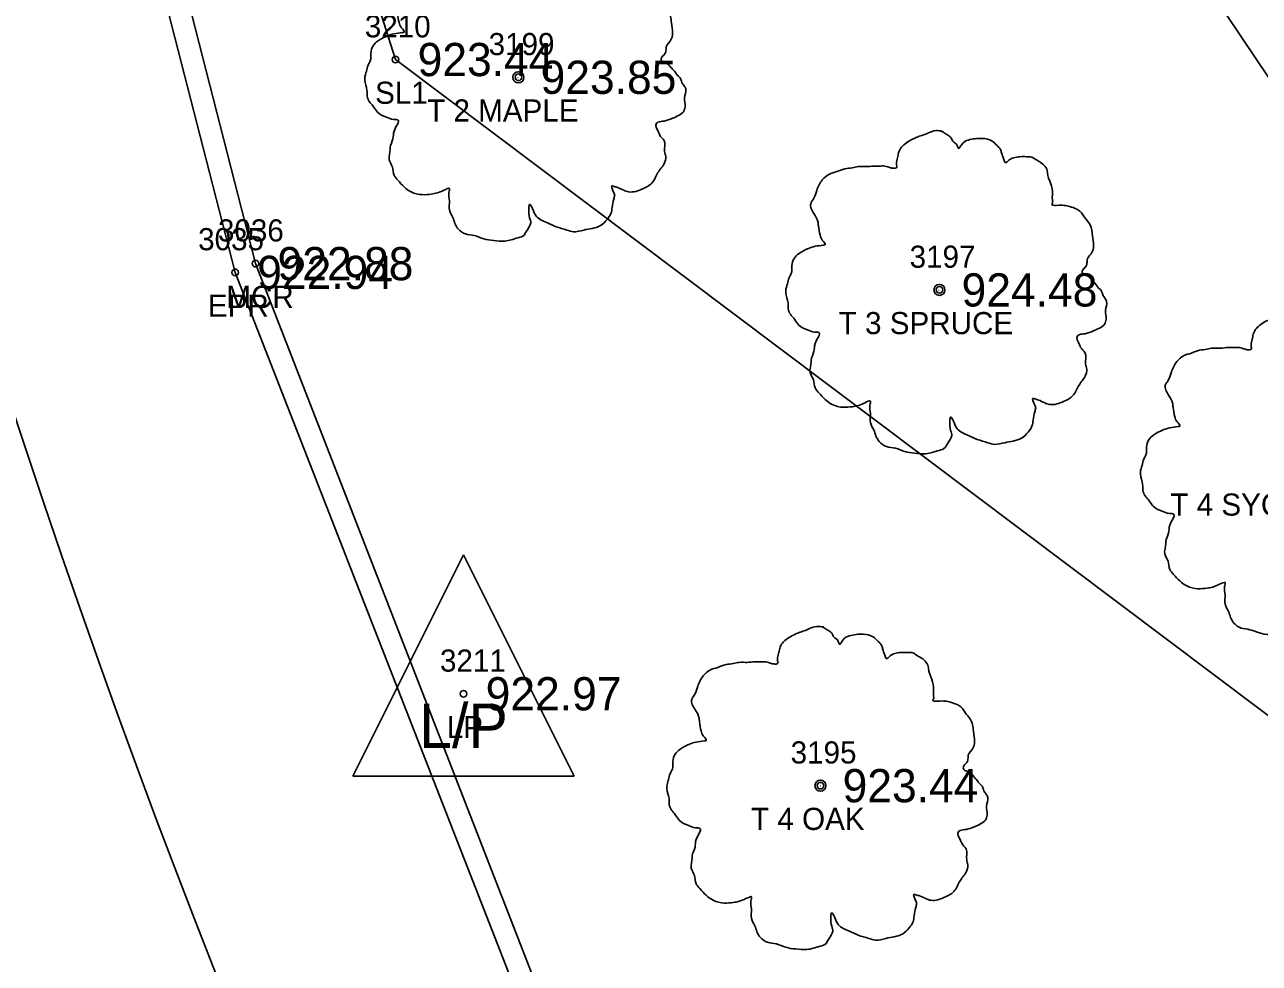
# Model space of a CAD drawing. Extents: x 1575382 to 1578175, y 1099175 to 1101955.
# Drawn here: x 1576830.6 to 1576886.4, y 1101031.9 to 1101074.3 of the extents above; entities that cross this region are included whole.
import ezdxf

# ---------------------------------------------------------------- set-up
doc = ezdxf.new("R2010")
doc.units = 0
for name, color, linetype in [('RD_EX_Conc', 7, 'Continuous'), ('RD_EX_Conc_txCode', 7, 'Continuous'), ('RD_EX_Road', 7, 'Continuous'), ('RD_EX_Road_txCode', 7, 'Continuous'), ('RD_EX_TX_Conc_ELEV', 7, 'Continuous'), ('RD_EX_TX_Road_ELEV', 7, 'Continuous'), ('RD_EX_TX_UT_ELEV', 7, 'Continuous'), ('RD_EX_TX_VEG_ELEV', 7, 'Continuous'), ('RD_EX_UT', 7, 'Continuous'), ('RD_EX_UT_txCode', 7, 'Continuous'), ('RD_EX_VEG', 7, 'Continuous'), ('RD_EX_VEG_txCode', 7, 'Continuous'), ('RD_HC_Cl', 7, 'Continuous'), ('RD_SMD_Locator', 7, 'Continuous')]:
    doc.layers.add(name, color=color, linetype=linetype)

msp = doc.modelspace()

# ---------------------------------------------------------------- linework, layer by layer
at = {"layer": 'RD_EX_Conc'}
msp.add_lwpolyline([(1577061.066, 1100806.234), (1577014.096, 1100833.352), (1576975.058, 1100863.303), (1576939.512, 1100897.242), (1576908.218, 1100933.822), (1576881.099, 1100974.578), (1576859.041, 1101017.292), (1576841.041, 1101063.527), (1576828.933, 1101110.765), (1576816.791, 1101158.901)], dxfattribs=at)
at = {"layer": 'RD_EX_Road'}
msp.add_lwpolyline([(1577060.606, 1100805.432), (1577013.537, 1100832.507), (1576974.41, 1100862.521), (1576938.821, 1100896.441), (1576907.275, 1100933.28), (1576880.287, 1100973.975), (1576858.202, 1101016.828), (1576840.123, 1101063.131), (1576827.927, 1101110.583), (1576815.842, 1101158.489)], dxfattribs=at)
at = {"layer": 'RD_EX_UT'}
for p, q in [((1576845.44, 1101040.373), (1576850.44, 1101050.373)), ((1576850.44, 1101050.373), (1576855.44, 1101040.373)), ((1576845.44, 1101040.373), (1576855.44, 1101040.373))]:
    msp.add_line(p, q, dxfattribs=at)
at = {"layer": 'RD_EX_VEG'}
for points in [[(1576842.661, 1101165.203), (1576856.324, 1101117.296), (1576901.07, 1101050.702), (1576926.345, 1101005.763), (1576957.585, 1100975.469), (1576985.787, 1100943.994), (1577005.951, 1100901.315), (1577049.501, 1100868.209), (1577075.374, 1100845.032), (1577056.225, 1100809.989)], [(1576823.907, 1101161.244), (1576835.181, 1101111.009), (1576847.368, 1101072.746), (1576888.665, 1101041.707), (1576913.762, 1100995.867), (1576945.147, 1100967.302), (1576973.299, 1100933.425), (1576973.63, 1100896.298), (1576975.024, 1100865.506), (1577014.084, 1100835.799), (1577056.225, 1100809.989)]]:
    msp.add_lwpolyline(points, dxfattribs=at)
for centre, radius in [((1576852.921, 1101071.944), 0.25), ((1576852.908, 1101071.925), 0.0001), ((1576871.937, 1101062.34), 0.25), ((1576871.924, 1101062.322), 0.0001), ((1576866.563, 1101039.946), 0.25), ((1576866.55, 1101039.927), 0.0001)]:
    msp.add_circle(centre, radius, dxfattribs=at)
for points in [[(1576853.053, 1101079.111), (1576852.753, 1101079.136), (1576852.428, 1101079.036), (1576852.178, 1101078.936), (1576851.953, 1101078.861), (1576851.729, 1101078.761), (1576851.429, 1101078.587), (1576851.204, 1101078.387), (1576851.079, 1101078.137), (1576851.029, 1101077.912), (1576850.979, 1101077.637), (1576850.979, 1101077.462), (1576850.854, 1101077.437), (1576850.704, 1101077.462), (1576850.454, 1101077.537), (1576850.204, 1101077.537), (1576849.954, 1101077.537), (1576849.604, 1101077.512), (1576849.255, 1101077.512), (1576848.98, 1101077.462), (1576848.655, 1101077.412), (1576848.28, 1101077.287), (1576847.93, 1101077.162), (1576847.63, 1101076.912), (1576847.38, 1101076.438), (1576847.255, 1101076.088), (1576847.106, 1101075.838), (1576847.255, 1101075.388), (1576847.43, 1101075.038), (1576847.455, 1101074.838), (1576847.53, 1101074.413), (1576847.63, 1101074.189), (1576847.755, 1101073.989), (1576847.68, 1101073.964), (1576847.305, 1101073.914), (1576847.006, 1101073.814), (1576846.581, 1101073.589), (1576846.356, 1101073.364), (1576846.256, 1101073.039), (1576846.231, 1101072.689), (1576846.131, 1101072.489), (1576846.056, 1101072.214), (1576846.031, 1101072.139), (1576845.981, 1101071.815), (1576846.081, 1101071.365), (1576846.106, 1101071.015), (1576846.231, 1101070.79), (1576846.381, 1101070.615), (1576846.556, 1101070.365), (1576846.956, 1101070.14), (1576847.28, 1101070.04), (1576847.48, 1101070.015), (1576847.305, 1101069.516), (1576847.255, 1101069.166), (1576847.131, 1101068.766), (1576847.131, 1101068.691), (1576847.081, 1101068.216), (1576847.23, 1101067.891), (1576847.305, 1101067.516), (1576847.48, 1101067.292), (1576847.755, 1101066.992), (1576848.08, 1101066.767), (1576848.58, 1101066.642), (1576848.98, 1101066.667), (1576849.555, 1101066.842), (1576849.804, 1101066.917), (1576849.779, 1101066.742), (1576849.804, 1101066.367), (1576849.804, 1101065.942), (1576849.954, 1101065.617), (1576850.054, 1101065.342), (1576850.204, 1101065.092), (1576850.529, 1101064.868), (1576850.929, 1101064.793), (1576851.354, 1101064.643), (1576851.804, 1101064.568), (1576852.303, 1101064.543), (1576852.903, 1101064.693), (1576853.178, 1101064.818), (1576853.278, 1101064.993), (1576853.478, 1101065.367), (1576853.428, 1101065.592), (1576853.453, 1101066.192), (1576853.553, 1101066.017), (1576853.728, 1101065.667), (1576854.227, 1101065.367), (1576854.627, 1101065.192), (1576855.102, 1101065.042), (1576855.402, 1101064.968), (1576855.877, 1101065.042), (1576856.252, 1101065.117), (1576856.626, 1101065.242), (1576856.926, 1101065.517), (1576857.101, 1101065.792), (1576857.151, 1101066.067), (1576857.226, 1101066.442), (1576857.276, 1101066.617)], [(1576857.276, 1101066.617), (1576857.201, 1101066.792), (1576857.151, 1101067.042), (1576857.226, 1101067.017), (1576857.401, 1101066.967), (1576857.676, 1101066.842), (1576857.901, 1101066.767), (1576858.226, 1101066.792), (1576858.501, 1101066.892), (1576858.95, 1101067.167), (1576859.225, 1101067.641), (1576859.5, 1101068.041), (1576859.575, 1101068.366), (1576859.525, 1101068.591), (1576859.5, 1101069.091), (1576859.3, 1101069.341), (1576859.25, 1101069.466), (1576859.15, 1101069.865), (1576859.225, 1101069.915), (1576859.5, 1101069.965), (1576859.875, 1101070.09), (1576860.15, 1101070.215), (1576860.375, 1101070.39), (1576860.45, 1101070.615), (1576860.425, 1101071.015), (1576860.475, 1101071.415), (1576860.4, 1101071.565), (1576860.3, 1101071.715), (1576860.225, 1101071.915), (1576860.075, 1101072.064), (1576859.975, 1101072.214), (1576859.875, 1101072.314), (1576859.75, 1101072.464), (1576859.575, 1101072.589), (1576859.425, 1101072.639), (1576859.375, 1101072.789), (1576859.525, 1101072.989), (1576859.575, 1101073.089), (1576859.6, 1101073.314), (1576859.825, 1101073.664), (1576859.875, 1101074.064), (1576859.825, 1101074.488), (1576859.775, 1101074.763), (1576859.625, 1101075.038), (1576859.425, 1101075.288), (1576859.3, 1101075.463), (1576859.125, 1101075.588), (1576858.8, 1101075.713), (1576858.551, 1101075.763), (1576858.201, 1101075.763), (1576858.001, 1101075.813), (1576858.026, 1101075.863), (1576858.026, 1101076.013), (1576858.026, 1101076.288), (1576857.951, 1101076.737), (1576857.801, 1101077.237), (1576857.801, 1101077.262), (1576857.701, 1101077.512), (1576857.476, 1101077.712), (1576857.301, 1101077.812), (1576857.101, 1101077.937), (1576856.851, 1101077.962), (1576856.551, 1101077.962), (1576856.277, 1101077.912), (1576856.077, 1101077.812), (1576855.902, 1101077.687), (1576855.827, 1101077.837), (1576855.727, 1101078.137), (1576855.677, 1101078.287), (1576855.527, 1101078.462), (1576855.302, 1101078.662), (1576854.852, 1101078.786), (1576854.227, 1101078.712), (1576853.928, 1101078.512), (1576853.778, 1101078.337), (1576853.728, 1101078.462), (1576853.528, 1101078.662), (1576853.428, 1101078.836), (1576853.253, 1101078.961), (1576853.103, 1101079.061), (1576853.003, 1101079.111)], [(1576872.069, 1101069.508), (1576871.769, 1101069.533), (1576871.444, 1101069.433), (1576871.194, 1101069.333), (1576870.969, 1101069.258), (1576870.744, 1101069.158), (1576870.444, 1101068.983), (1576870.219, 1101068.783), (1576870.094, 1101068.533), (1576870.044, 1101068.308), (1576869.995, 1101068.033), (1576869.995, 1101067.858), (1576869.87, 1101067.833), (1576869.72, 1101067.858), (1576869.47, 1101067.933), (1576869.22, 1101067.933), (1576868.97, 1101067.933), (1576868.62, 1101067.908), (1576868.27, 1101067.908), (1576867.995, 1101067.858), (1576867.671, 1101067.808), (1576867.296, 1101067.683), (1576866.946, 1101067.558), (1576866.646, 1101067.309), (1576866.396, 1101066.834), (1576866.271, 1101066.484), (1576866.121, 1101066.234), (1576866.271, 1101065.784), (1576866.446, 1101065.434), (1576866.471, 1101065.234), (1576866.546, 1101064.81), (1576866.646, 1101064.585), (1576866.771, 1101064.385), (1576866.696, 1101064.36), (1576866.321, 1101064.31), (1576866.021, 1101064.21), (1576865.596, 1101063.985), (1576865.372, 1101063.76), (1576865.272, 1101063.435), (1576865.247, 1101063.085), (1576865.147, 1101062.886), (1576865.072, 1101062.611), (1576865.047, 1101062.536), (1576864.997, 1101062.211), (1576865.097, 1101061.761), (1576865.122, 1101061.411), (1576865.247, 1101061.186), (1576865.397, 1101061.011), (1576865.571, 1101060.761), (1576865.971, 1101060.537), (1576866.296, 1101060.437), (1576866.496, 1101060.412), (1576866.321, 1101059.912), (1576866.271, 1101059.562), (1576866.146, 1101059.162), (1576866.146, 1101059.087), (1576866.096, 1101058.612), (1576866.246, 1101058.287), (1576866.321, 1101057.913), (1576866.496, 1101057.688), (1576866.771, 1101057.388), (1576867.096, 1101057.163), (1576867.596, 1101057.038), (1576867.995, 1101057.063), (1576868.57, 1101057.238), (1576868.82, 1101057.313), (1576868.795, 1101057.138), (1576868.82, 1101056.763), (1576868.82, 1101056.338), (1576868.97, 1101056.014), (1576869.07, 1101055.739), (1576869.22, 1101055.489), (1576869.545, 1101055.264), (1576869.945, 1101055.189), (1576870.369, 1101055.039), (1576870.819, 1101054.964), (1576871.319, 1101054.939), (1576871.919, 1101055.089), (1576872.194, 1101055.214), (1576872.294, 1101055.389), (1576872.493, 1101055.764), (1576872.443, 1101055.989), (1576872.468, 1101056.588), (1576872.568, 1101056.413), (1576872.743, 1101056.063), (1576873.243, 1101055.764), (1576873.643, 1101055.589), (1576874.118, 1101055.439), (1576874.418, 1101055.364), (1576874.892, 1101055.439), (1576875.267, 1101055.514), (1576875.642, 1101055.639), (1576875.942, 1101055.914), (1576876.117, 1101056.188), (1576876.167, 1101056.463), (1576876.242, 1101056.838), (1576876.292, 1101057.013)], [(1576876.292, 1101057.013), (1576876.217, 1101057.188), (1576876.167, 1101057.438), (1576876.242, 1101057.413), (1576876.417, 1101057.363), (1576876.692, 1101057.238), (1576876.917, 1101057.163), (1576877.241, 1101057.188), (1576877.516, 1101057.288), (1576877.966, 1101057.563), (1576878.241, 1101058.038), (1576878.516, 1101058.437), (1576878.591, 1101058.762), (1576878.541, 1101058.987), (1576878.516, 1101059.487), (1576878.316, 1101059.737), (1576878.266, 1101059.862), (1576878.166, 1101060.262), (1576878.241, 1101060.312), (1576878.516, 1101060.362), (1576878.891, 1101060.487), (1576879.166, 1101060.611), (1576879.39, 1101060.786), (1576879.465, 1101061.011), (1576879.44, 1101061.411), (1576879.49, 1101061.811), (1576879.415, 1101061.961), (1576879.315, 1101062.111), (1576879.24, 1101062.311), (1576879.091, 1101062.461), (1576878.991, 1101062.611), (1576878.891, 1101062.711), (1576878.766, 1101062.861), (1576878.591, 1101062.985), (1576878.441, 1101063.035), (1576878.391, 1101063.185), (1576878.541, 1101063.385), (1576878.591, 1101063.485), (1576878.616, 1101063.71), (1576878.841, 1101064.06), (1576878.891, 1101064.46), (1576878.841, 1101064.885), (1576878.791, 1101065.16), (1576878.641, 1101065.434), (1576878.441, 1101065.684), (1576878.316, 1101065.859), (1576878.141, 1101065.984), (1576877.816, 1101066.109), (1576877.566, 1101066.159), (1576877.216, 1101066.159), (1576877.016, 1101066.209), (1576877.041, 1101066.259), (1576877.041, 1101066.409), (1576877.041, 1101066.684), (1576876.966, 1101067.134), (1576876.817, 1101067.633), (1576876.817, 1101067.658), (1576876.717, 1101067.908), (1576876.492, 1101068.108), (1576876.317, 1101068.208), (1576876.117, 1101068.333), (1576875.867, 1101068.358), (1576875.567, 1101068.358), (1576875.292, 1101068.308), (1576875.092, 1101068.208), (1576874.917, 1101068.083), (1576874.842, 1101068.233), (1576874.742, 1101068.533), (1576874.692, 1101068.683), (1576874.543, 1101068.858), (1576874.318, 1101069.058), (1576873.868, 1101069.183), (1576873.243, 1101069.108), (1576872.943, 1101068.908), (1576872.793, 1101068.733), (1576872.743, 1101068.858), (1576872.543, 1101069.058), (1576872.443, 1101069.233), (1576872.269, 1101069.358), (1576872.119, 1101069.458), (1576872.019, 1101069.508)], [(1576888.088, 1101061.311), (1576887.788, 1101061.336), (1576887.463, 1101061.236), (1576887.213, 1101061.136), (1576886.988, 1101061.061), (1576886.763, 1101060.961), (1576886.463, 1101060.786), (1576886.239, 1101060.586), (1576886.114, 1101060.336), (1576886.064, 1101060.111), (1576886.014, 1101059.836), (1576886.014, 1101059.661), (1576885.889, 1101059.636), (1576885.739, 1101059.661), (1576885.489, 1101059.736), (1576885.239, 1101059.736), (1576884.989, 1101059.736), (1576884.639, 1101059.711), (1576884.289, 1101059.711), (1576884.015, 1101059.661), (1576883.69, 1101059.612), (1576883.315, 1101059.487), (1576882.965, 1101059.362), (1576882.665, 1101059.112), (1576882.415, 1101058.637), (1576882.29, 1101058.287), (1576882.14, 1101058.037), (1576882.29, 1101057.587), (1576882.465, 1101057.238), (1576882.49, 1101057.038), (1576882.565, 1101056.613), (1576882.665, 1101056.388), (1576882.79, 1101056.188), (1576882.715, 1101056.163), (1576882.34, 1101056.113), (1576882.04, 1101056.013), (1576881.616, 1101055.788), (1576881.391, 1101055.563), (1576881.291, 1101055.238), (1576881.266, 1101054.889), (1576881.166, 1101054.689), (1576881.091, 1101054.414), (1576881.066, 1101054.339), (1576881.016, 1101054.014), (1576881.116, 1101053.564), (1576881.141, 1101053.214), (1576881.266, 1101052.989), (1576881.416, 1101052.815), (1576881.591, 1101052.565), (1576881.99, 1101052.34), (1576882.315, 1101052.24), (1576882.515, 1101052.215), (1576882.34, 1101051.715), (1576882.29, 1101051.365), (1576882.165, 1101050.965), (1576882.165, 1101050.89), (1576882.115, 1101050.416), (1576882.265, 1101050.091), (1576882.34, 1101049.716), (1576882.515, 1101049.491), (1576882.79, 1101049.191), (1576883.115, 1101048.966), (1576883.615, 1101048.841), (1576884.015, 1101048.866), (1576884.589, 1101049.041), (1576884.839, 1101049.116), (1576884.814, 1101048.941), (1576884.839, 1101048.566), (1576884.839, 1101048.142), (1576884.989, 1101047.817), (1576885.089, 1101047.542), (1576885.239, 1101047.292), (1576885.564, 1101047.067), (1576885.964, 1101046.992), (1576886.388, 1101046.842), (1576886.838, 1101046.767), (1576887.338, 1101046.742), (1576887.938, 1101046.892), (1576888.213, 1101047.017), (1576888.313, 1101047.192), (1576888.513, 1101047.567), (1576888.463, 1101047.792), (1576888.488, 1101048.391), (1576888.587, 1101048.216), (1576888.762, 1101047.867), (1576889.262, 1101047.567), (1576889.662, 1101047.392), (1576890.137, 1101047.242), (1576890.437, 1101047.167), (1576890.911, 1101047.242), (1576891.286, 1101047.317), (1576891.661, 1101047.442), (1576891.961, 1101047.717), (1576892.136, 1101047.992), (1576892.186, 1101048.266), (1576892.261, 1101048.641), (1576892.311, 1101048.816)], [(1576866.695, 1101047.114), (1576866.395, 1101047.139), (1576866.07, 1101047.039), (1576865.82, 1101046.939), (1576865.595, 1101046.864), (1576865.37, 1101046.764), (1576865.071, 1101046.589), (1576864.846, 1101046.389), (1576864.721, 1101046.139), (1576864.671, 1101045.914), (1576864.621, 1101045.639), (1576864.621, 1101045.464), (1576864.496, 1101045.439), (1576864.346, 1101045.464), (1576864.096, 1101045.539), (1576863.846, 1101045.539), (1576863.596, 1101045.539), (1576863.246, 1101045.514), (1576862.896, 1101045.514), (1576862.622, 1101045.464), (1576862.297, 1101045.414), (1576861.922, 1101045.289), (1576861.572, 1101045.164), (1576861.272, 1101044.914), (1576861.022, 1101044.44), (1576860.897, 1101044.09), (1576860.747, 1101043.84), (1576860.897, 1101043.39), (1576861.072, 1101043.04), (1576861.097, 1101042.84), (1576861.172, 1101042.416), (1576861.272, 1101042.191), (1576861.397, 1101041.991), (1576861.322, 1101041.966), (1576860.947, 1101041.916), (1576860.647, 1101041.816), (1576860.223, 1101041.591), (1576859.998, 1101041.366), (1576859.898, 1101041.041), (1576859.873, 1101040.691), (1576859.773, 1101040.491), (1576859.698, 1101040.217), (1576859.673, 1101040.142), (1576859.623, 1101039.817), (1576859.723, 1101039.367), (1576859.748, 1101039.017), (1576859.873, 1101038.792), (1576860.023, 1101038.617), (1576860.198, 1101038.367), (1576860.597, 1101038.142), (1576860.922, 1101038.042), (1576861.122, 1101038.018), (1576860.947, 1101037.518), (1576860.897, 1101037.168), (1576860.772, 1101036.768), (1576860.772, 1101036.693), (1576860.722, 1101036.218), (1576860.872, 1101035.893), (1576860.947, 1101035.519), (1576861.122, 1101035.294), (1576861.397, 1101034.994), (1576861.722, 1101034.769), (1576862.222, 1101034.644), (1576862.622, 1101034.669), (1576863.196, 1101034.844), (1576863.446, 1101034.919), (1576863.421, 1101034.744), (1576863.446, 1101034.369), (1576863.446, 1101033.944), (1576863.596, 1101033.619), (1576863.696, 1101033.345), (1576863.846, 1101033.095), (1576864.171, 1101032.87), (1576864.571, 1101032.795), (1576864.996, 1101032.645), (1576865.445, 1101032.57), (1576865.945, 1101032.545), (1576866.545, 1101032.695), (1576866.82, 1101032.82), (1576866.92, 1101032.995), (1576867.12, 1101033.37), (1576867.07, 1101033.594), (1576867.095, 1101034.194), (1576867.195, 1101034.019), (1576867.37, 1101033.669), (1576867.869, 1101033.37), (1576868.269, 1101033.195), (1576868.744, 1101033.045), (1576869.044, 1101032.97), (1576869.519, 1101033.045), (1576869.893, 1101033.12), (1576870.268, 1101033.245), (1576870.568, 1101033.519), (1576870.743, 1101033.794), (1576870.793, 1101034.069), (1576870.868, 1101034.444), (1576870.918, 1101034.619)], [(1576870.918, 1101034.619), (1576870.843, 1101034.794), (1576870.793, 1101035.044), (1576870.868, 1101035.019), (1576871.043, 1101034.969), (1576871.318, 1101034.844), (1576871.543, 1101034.769), (1576871.868, 1101034.794), (1576872.142, 1101034.894), (1576872.592, 1101035.169), (1576872.867, 1101035.644), (1576873.142, 1101036.043), (1576873.217, 1101036.368), (1576873.167, 1101036.593), (1576873.142, 1101037.093), (1576872.942, 1101037.343), (1576872.892, 1101037.468), (1576872.792, 1101037.868), (1576872.867, 1101037.918), (1576873.142, 1101037.968), (1576873.517, 1101038.092), (1576873.792, 1101038.217), (1576874.017, 1101038.392), (1576874.092, 1101038.617), (1576874.067, 1101039.017), (1576874.117, 1101039.417), (1576874.042, 1101039.567), (1576873.942, 1101039.717), (1576873.867, 1101039.917), (1576873.717, 1101040.067), (1576873.617, 1101040.217), (1576873.517, 1101040.316), (1576873.392, 1101040.466), (1576873.217, 1101040.591), (1576873.067, 1101040.641), (1576873.017, 1101040.791), (1576873.167, 1101040.991), (1576873.217, 1101041.091), (1576873.242, 1101041.316), (1576873.467, 1101041.666), (1576873.517, 1101042.066), (1576873.467, 1101042.491), (1576873.417, 1101042.765), (1576873.267, 1101043.04), (1576873.067, 1101043.29), (1576872.942, 1101043.465), (1576872.767, 1101043.59), (1576872.442, 1101043.715), (1576872.192, 1101043.765), (1576871.843, 1101043.765), (1576871.643, 1101043.815), (1576871.668, 1101043.865), (1576871.668, 1101044.015), (1576871.668, 1101044.29), (1576871.593, 1101044.74), (1576871.443, 1101045.239), (1576871.443, 1101045.264), (1576871.343, 1101045.514), (1576871.118, 1101045.714), (1576870.943, 1101045.814), (1576870.743, 1101045.939), (1576870.493, 1101045.964), (1576870.193, 1101045.964), (1576869.918, 1101045.914), (1576869.718, 1101045.814), (1576869.544, 1101045.689), (1576869.469, 1101045.839), (1576869.369, 1101046.139), (1576869.319, 1101046.289), (1576869.169, 1101046.464), (1576868.944, 1101046.664), (1576868.494, 1101046.789), (1576867.869, 1101046.714), (1576867.569, 1101046.514), (1576867.419, 1101046.339), (1576867.37, 1101046.464), (1576867.17, 1101046.664), (1576867.07, 1101046.839), (1576866.895, 1101046.964), (1576866.745, 1101047.064), (1576866.645, 1101047.114)]]:
    msp.add_spline(points, degree=3, dxfattribs=at)
at = {"layer": 'RD_HC_Cl'}
msp.add_arc((1577257.909, 1101196.452), 450, 194.10128, 235.13175, dxfattribs=at)
at = {"layer": 'RD_SMD_Locator'}
for centre in [(1576847.368, 1101072.746), (1576852.921, 1101071.944), (1576841.041, 1101063.527), (1576840.123, 1101063.131), (1576871.937, 1101062.34), (1576850.44, 1101044.097), (1576866.563, 1101039.946)]:
    msp.add_circle(centre, 0.15, dxfattribs=at)

# ---------------------------------------------------------------- texts
at = {"layer": 'RD_EX_Conc_txCode'}
for s, p in [('3036', (1576839.348, 1101064.527)), ('MCR', (1576839.726, 1101061.527))]:
    msp.add_text(s, height=1, dxfattribs=at).set_placement(p)
at = {"layer": 'RD_EX_Road_txCode'}
for s, p in [('3035', (1576838.454, 1101064.131)), ('EPR', (1576838.895, 1101061.131))]:
    msp.add_text(s, height=1, dxfattribs=at).set_placement(p)
at = {"layer": 'RD_EX_TX_Conc_ELEV'}
msp.add_text('922.88', height=1.5, dxfattribs=at).set_placement((1576842.041, 1101062.777))
at = {"layer": 'RD_EX_TX_Road_ELEV'}
msp.add_text('922.94', height=1.5, dxfattribs=at).set_placement((1576841.123, 1101062.381))
at = {"layer": 'RD_EX_TX_UT_ELEV'}
msp.add_text('922.97', height=1.5, dxfattribs=at).set_placement((1576851.44, 1101043.347))
at = {"layer": 'RD_EX_TX_VEG_ELEV'}
for s, p in [('923.44', (1576848.368, 1101071.996)), ('923.85', (1576853.921, 1101071.194)), ('924.48', (1576872.937, 1101061.59)), ('923.44', (1576867.563, 1101039.196))]:
    msp.add_text(s, height=1.5, dxfattribs=at).set_placement(p)
at = {"layer": 'RD_EX_UT'}
msp.add_text('L/P', height=2, dxfattribs=at).set_placement((1576848.432, 1101041.654))
at = {"layer": 'RD_EX_UT_txCode'}
for s, p in [('3211', (1576849.377, 1101045.097)), ('LP', (1576849.684, 1101042.097))]:
    msp.add_text(s, height=1, dxfattribs=at).set_placement(p)
at = {"layer": 'RD_EX_VEG_txCode'}
for s, p in [('3210', (1576845.982, 1101073.746)), ('3199', (1576851.575, 1101072.944)), ('SL1', (1576846.447, 1101070.746)), ('T 2 MAPLE', (1576848.799, 1101069.944)), ('3197', (1576870.59, 1101063.34)), ('T 3 SPRUCE', (1576867.389, 1101060.34)), ('T 4 SYCAMORE', (1576882.369, 1101052.144)), ('3195', (1576865.216, 1101040.946)), ('T 4 OAK', (1576863.429, 1101037.946))]:
    msp.add_text(s, height=1, dxfattribs=at).set_placement(p)

doc.saveas('drawing.dxf')
